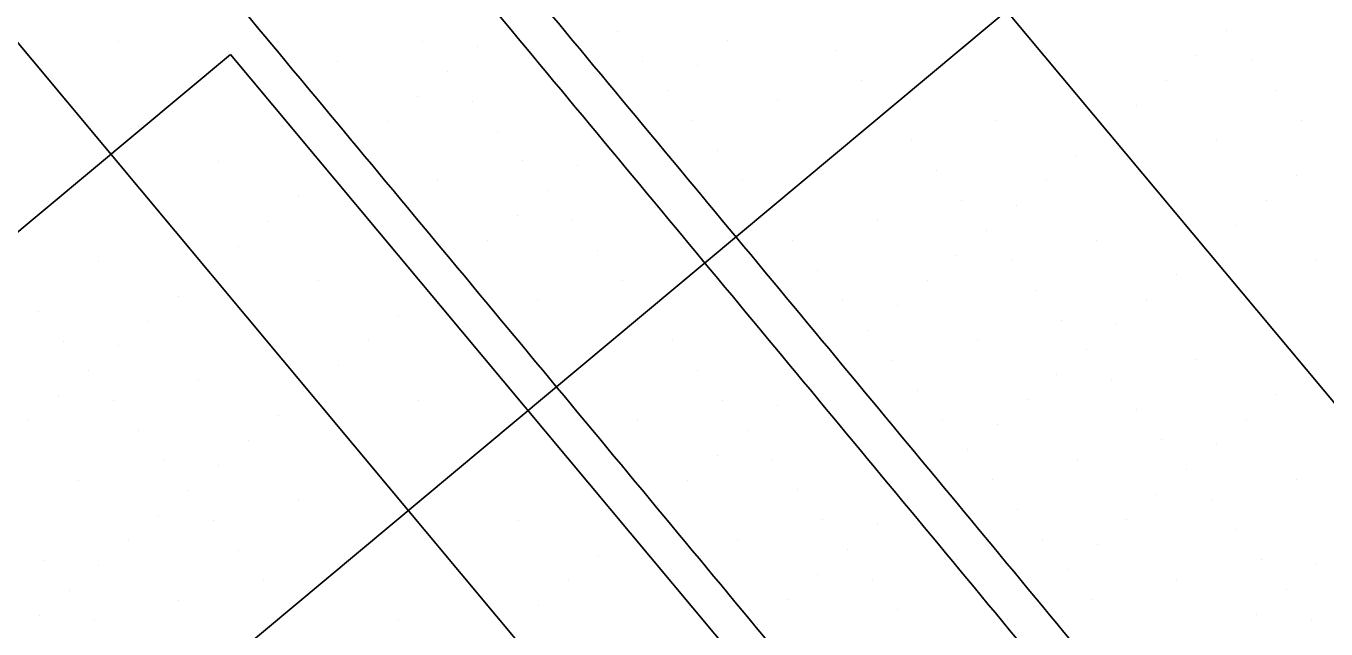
# Model space of a CAD drawing. Extents: x 2042995 to 2043795, y 305365 to 306249.
# Drawn here: x 2043315.62 to 2043348.97, y 305779.25 to 305794.72 of the extents above; entities that cross this region are included whole.
import ezdxf

# ---------------------------------------------------------------- set-up
doc = ezdxf.new("R2010")
doc.units = 0
for name, color, linetype in [('BR_AUTO DIMENSION', 7, 'Continuous'), ('BR_CONCRETE', 7, 'Continuous'), ('BR_GRID DOTS', 7, 'Continuous'), ('BR_GRID LINES', 7, 'Continuous'), ('BR_PRESTRESSED BEAM', 7, 'Continuous')]:
    doc.layers.add(name, color=color, linetype=linetype)

msp = doc.modelspace()

# ---------------------------------------------------------------- linework, layer by layer
at = {"layer": 'BR_AUTO DIMENSION'}
for q in [(2043303.216, 305779.248), (2043366.621, 305739.212)]:
    msp.add_line((2043320.869, 305793.992), q, dxfattribs=at)
at = {"layer": 'BR_CONCRETE'}
for points in [[(2043139.109, 306017.548), (2043148.199, 306007.16), (2043160.233, 305993.368), (2043172.245, 305979.557), (2043184.234, 305965.727), (2043196.201, 305951.879), (2043208.145, 305938.012), (2043220.067, 305924.126), (2043231.966, 305910.221), (2043243.843, 305896.297), (2043255.698, 305882.355), (2043267.529, 305868.394), (2043279.339, 305854.414), (2043291.126, 305840.415), (2043302.89, 305826.398), (2043314.632, 305812.361), (2043326.352, 305798.306), (2043338.049, 305784.233), (2043349.724, 305770.14), (2043361.376, 305756.029), (2043373.005, 305741.899), (2043384.613, 305727.75), (2043396.197, 305713.582), (2043407.76, 305699.396), (2043419.299, 305685.191), (2043430.817, 305670.967), (2043442.311, 305656.724), (2043453.784, 305642.463), (2043465.234, 305628.182), (2043476.661, 305613.883), (2043488.066, 305599.566), (2043499.448, 305585.229), (2043510.808, 305570.874), (2043522.146, 305556.5), (2043533.461, 305542.107), (2043544.753, 305527.695), (2043547.219, 305524.543)], [(2043273.14, 305860.139), (2043278.86, 305853.362), (2043290.647, 305839.364), (2043302.411, 305825.346), (2043314.153, 305811.31), (2043325.873, 305797.255), (2043337.57, 305783.181), (2043349.245, 305769.089), (2043360.897, 305754.977), (2043372.526, 305740.847), (2043384.134, 305726.698), (2043395.718, 305712.531), (2043407.281, 305698.344), (2043418.82, 305684.139), (2043425.623, 305675.744)]]:
    msp.add_spline(points, degree=3, dxfattribs=at)
at = {"layer": 'BR_GRID DOTS'}
for p, q in [((2043321.574, 305794.707), (2043321.574, 305794.707)), ((2043330.793, 305794.589), (2043330.793, 305794.589)), ((2043346.414, 305794.606), (2043346.414, 305794.606)), ((2043317.99, 305794.319), (2043317.99, 305794.319)), ((2043320.807, 305794.066), (2043320.807, 305794.066)), ((2043325.8, 305794.327), (2043325.8, 305794.327)), ((2043327.209, 305794.201), (2043327.209, 305794.201)), ((2043333.61, 305794.336), (2043333.61, 305794.336)), ((2043336.427, 305794.083), (2043336.427, 305794.083)), ((2043323.624, 305793.813), (2043323.624, 305793.813)), ((2043331.434, 305793.821), (2043331.434, 305793.821)), ((2043345.646, 305793.965), (2043345.646, 305793.965)), ((2043347.055, 305793.839), (2043347.055, 305793.839)), ((2043320.039, 305793.425), (2043320.039, 305793.425)), ((2043326.441, 305793.56), (2043326.441, 305793.56)), ((2043332.843, 305793.695), (2043332.843, 305793.695)), ((2043321.448, 305793.298), (2043321.448, 305793.298)), ((2043329.258, 305793.307), (2043329.258, 305793.307)), ((2043332.075, 305793.054), (2043332.075, 305793.054)), ((2043337.068, 305793.315), (2043337.068, 305793.315)), ((2043344.879, 305793.324), (2043344.879, 305793.324)), ((2043347.696, 305793.071), (2043347.696, 305793.071)), ((2043319.272, 305792.784), (2043319.272, 305792.784)), ((2043325.674, 305792.919), (2043325.674, 305792.919)), ((2043327.082, 305792.792), (2043327.082, 305792.792)), ((2043334.892, 305792.801), (2043334.892, 305792.801)), ((2043322.089, 305792.531), (2043322.089, 305792.531)), ((2043331.308, 305792.413), (2043331.308, 305792.413)), ((2043344.111, 305792.683), (2043344.111, 305792.683)), ((2043318.504, 305792.143), (2043318.504, 305792.143)), ((2043324.906, 305792.278), (2043324.906, 305792.278)), ((2043332.716, 305792.286), (2043332.716, 305792.286)), ((2043340.526, 305792.295), (2043340.526, 305792.295)), ((2043343.344, 305792.042), (2043343.344, 305792.042)), ((2043348.337, 305792.304), (2043348.337, 305792.304)), ((2043322.73, 305791.763), (2043322.73, 305791.763)), ((2043327.723, 305792.025), (2043327.723, 305792.025)), ((2043330.54, 305791.772), (2043330.54, 305791.772)), ((2043338.35, 305791.78), (2043338.35, 305791.78)), ((2043346.161, 305791.789), (2043346.161, 305791.789)), ((2043317.737, 305791.502), (2043317.737, 305791.502)), ((2043324.138, 305791.637), (2043324.138, 305791.637)), ((2043333.357, 305791.519), (2043333.357, 305791.519)), ((2043342.576, 305791.401), (2043342.576, 305791.401)), ((2043320.554, 305791.249), (2043320.554, 305791.249)), ((2043328.364, 305791.257), (2043328.364, 305791.257)), ((2043329.773, 305791.131), (2043329.773, 305791.131)), ((2043316.969, 305790.861), (2043316.969, 305790.861)), ((2043323.371, 305790.996), (2043323.371, 305790.996)), ((2043326.188, 305790.743), (2043326.188, 305790.743)), ((2043333.998, 305790.751), (2043333.998, 305790.751)), ((2043338.991, 305791.013), (2043338.991, 305791.013)), ((2043341.809, 305790.76), (2043341.809, 305790.76)), ((2043348.21, 305790.895), (2043348.21, 305790.895)), ((2043329.005, 305790.49), (2043329.005, 305790.49)), ((2043316.202, 305790.22), (2043316.202, 305790.22)), ((2043322.603, 305790.355), (2043322.603, 305790.355)), ((2043324.012, 305790.228), (2043324.012, 305790.228)), ((2043331.822, 305790.237), (2043331.822, 305790.237)), ((2043339.632, 305790.245), (2043339.632, 305790.245)), ((2043341.041, 305790.119), (2043341.041, 305790.119)), ((2043347.443, 305790.254), (2043347.443, 305790.254)), ((2043321.836, 305789.714), (2043321.836, 305789.714)), ((2043328.238, 305789.849), (2043328.238, 305789.849)), ((2043329.646, 305789.722), (2043329.646, 305789.722)), ((2043337.456, 305789.731), (2043337.456, 305789.731)), ((2043324.653, 305789.461), (2043324.653, 305789.461)), ((2043340.274, 305789.478), (2043340.274, 305789.478)), ((2043346.675, 305789.613), (2043346.675, 305789.613)), ((2043321.068, 305789.073), (2043321.068, 305789.073)), ((2043327.47, 305789.208), (2043327.47, 305789.208)), ((2043335.28, 305789.216), (2043335.28, 305789.216)), ((2043343.091, 305789.225), (2043343.091, 305789.225)), ((2043330.287, 305788.955), (2043330.287, 305788.955)), ((2043339.506, 305788.837), (2043339.506, 305788.837)), ((2043340.915, 305788.71), (2043340.915, 305788.71)), ((2043345.908, 305788.972), (2043345.908, 305788.972)), ((2043348.725, 305788.719), (2043348.725, 305788.719)), ((2043317.484, 305788.685), (2043317.484, 305788.685)), ((2043320.301, 305788.432), (2043320.301, 305788.432)), ((2043325.294, 305788.693), (2043325.294, 305788.693)), ((2043326.703, 305788.567), (2043326.703, 305788.567)), ((2043335.921, 305788.449), (2043335.921, 305788.449)), ((2043323.118, 305788.179), (2043323.118, 305788.179)), ((2043330.928, 305788.187), (2043330.928, 305788.187)), ((2043338.738, 305788.196), (2043338.738, 305788.196)), ((2043345.14, 305788.331), (2043345.14, 305788.331)), ((2043319.533, 305787.791), (2043319.533, 305787.791)), ((2043325.935, 305787.926), (2043325.935, 305787.926)), ((2043341.556, 305787.943), (2043341.556, 305787.943)), ((2043315.949, 305787.403), (2043315.949, 305787.403)), ((2043328.752, 305787.673), (2043328.752, 305787.673)), ((2043336.562, 305787.681), (2043336.562, 305787.681)), ((2043337.971, 305787.555), (2043337.971, 305787.555)), ((2043344.373, 305787.69), (2043344.373, 305787.69)), ((2043318.766, 305787.15), (2043318.766, 305787.15)), ((2043325.168, 305787.285), (2043325.168, 305787.285)), ((2043326.576, 305787.158), (2043326.576, 305787.158)), ((2043334.386, 305787.167), (2043334.386, 305787.167)), ((2043342.197, 305787.175), (2043342.197, 305787.175)), ((2043343.605, 305787.049), (2043343.605, 305787.049)), ((2043337.203, 305786.914), (2043337.203, 305786.914)), ((2043316.59, 305786.635), (2043316.59, 305786.635)), ((2043317.998, 305786.509), (2043317.998, 305786.509)), ((2043324.4, 305786.644), (2043324.4, 305786.644)), ((2043327.217, 305786.391), (2043327.217, 305786.391)), ((2043332.21, 305786.652), (2043332.21, 305786.652)), ((2043340.021, 305786.661), (2043340.021, 305786.661)), ((2043342.838, 305786.408), (2043342.838, 305786.408)), ((2043336.436, 305786.273), (2043336.436, 305786.273)), ((2043337.844, 305786.146), (2043337.844, 305786.146)), ((2043345.655, 305786.155), (2043345.655, 305786.155)), ((2043317.231, 305785.868), (2043317.231, 305785.868)), ((2043323.633, 305786.003), (2043323.633, 305786.003)), ((2043332.851, 305785.885), (2043332.851, 305785.885)), ((2043342.07, 305785.767), (2043342.07, 305785.767)), ((2043348.472, 305785.902), (2043348.472, 305785.902)), ((2043320.048, 305785.615), (2043320.048, 305785.615)), ((2043327.858, 305785.623), (2043327.858, 305785.623)), ((2043335.668, 305785.632), (2043335.668, 305785.632)), ((2043338.485, 305785.379), (2043338.485, 305785.379)), ((2043343.479, 305785.64), (2043343.479, 305785.64)), ((2043316.463, 305785.227), (2043316.463, 305785.227)), ((2043317.872, 305785.1), (2043317.872, 305785.1)), ((2043322.865, 305785.362), (2043322.865, 305785.362)), ((2043325.682, 305785.109), (2043325.682, 305785.109)), ((2043333.492, 305785.117), (2043333.492, 305785.117)), ((2043341.303, 305785.126), (2043341.303, 305785.126)), ((2043347.704, 305785.261), (2043347.704, 305785.261)), ((2043322.097, 305784.721), (2043322.097, 305784.721)), ((2043334.901, 305784.991), (2043334.901, 305784.991)), ((2043344.12, 305784.873), (2043344.12, 305784.873)), ((2043315.696, 305784.586), (2043315.696, 305784.586)), ((2043331.316, 305784.603), (2043331.316, 305784.603)), ((2043339.127, 305784.611), (2043339.127, 305784.611)), ((2043340.535, 305784.485), (2043340.535, 305784.485)), ((2043346.937, 305784.62), (2043346.937, 305784.62)), ((2043318.513, 305784.333), (2043318.513, 305784.333)), ((2043321.33, 305784.08), (2043321.33, 305784.08)), ((2043329.14, 305784.088), (2043329.14, 305784.088)), ((2043334.133, 305784.35), (2043334.133, 305784.35)), ((2043336.95, 305784.097), (2043336.95, 305784.097)), ((2043344.761, 305784.105), (2043344.761, 305784.105)), ((2043333.366, 305783.709), (2043333.366, 305783.709)), ((2043339.768, 305783.844), (2043339.768, 305783.844)), ((2043346.169, 305783.979), (2043346.169, 305783.979)), ((2043319.154, 305783.565), (2043319.154, 305783.565)), ((2043320.562, 305783.439), (2043320.562, 305783.439)), ((2043334.774, 305783.582), (2043334.774, 305783.582)), ((2043342.585, 305783.591), (2043342.585, 305783.591)), ((2043316.978, 305783.051), (2043316.978, 305783.051)), ((2043329.781, 305783.321), (2043329.781, 305783.321)), ((2043332.598, 305783.068), (2043332.598, 305783.068)), ((2043339, 305783.203), (2043339, 305783.203)), ((2043340.409, 305783.076), (2043340.409, 305783.076)), ((2043345.402, 305783.338), (2043345.402, 305783.338)), ((2043348.219, 305783.085), (2043348.219, 305783.085)), ((2043319.795, 305782.798), (2043319.795, 305782.798)), ((2043335.415, 305782.815), (2043335.415, 305782.815)), ((2043322.612, 305782.545), (2043322.612, 305782.545)), ((2043330.422, 305782.553), (2043330.422, 305782.553)), ((2043331.831, 305782.427), (2043331.831, 305782.427)), ((2043338.232, 305782.562), (2043338.232, 305782.562)), ((2043344.634, 305782.697), (2043344.634, 305782.697)), ((2043346.043, 305782.57), (2043346.043, 305782.57)), ((2043319.027, 305782.157), (2043319.027, 305782.157)), ((2043328.246, 305782.039), (2043328.246, 305782.039)), ((2043336.056, 305782.047), (2043336.056, 305782.047)), ((2043341.05, 305782.309), (2043341.05, 305782.309)), ((2043343.867, 305782.056), (2043343.867, 305782.056)), ((2043320.436, 305782.03), (2043320.436, 305782.03)), ((2043331.063, 305781.786), (2043331.063, 305781.786)), ((2043337.465, 305781.921), (2043337.465, 305781.921)), ((2043346.684, 305781.803), (2043346.684, 305781.803)), ((2043318.26, 305781.515), (2043318.26, 305781.515)), ((2043333.88, 305781.533), (2043333.88, 305781.533)), ((2043341.691, 305781.541), (2043341.691, 305781.541)), ((2043343.099, 305781.415), (2043343.099, 305781.415)), ((2043321.077, 305781.262), (2043321.077, 305781.262)), ((2043330.296, 305781.145), (2043330.296, 305781.145)), ((2043336.697, 305781.28), (2043336.697, 305781.28)), ((2043347.325, 305781.035), (2043347.325, 305781.035)), ((2043316.084, 305781.001), (2043316.084, 305781.001)), ((2043317.492, 305780.874), (2043317.492, 305780.874)), ((2043331.704, 305781.018), (2043331.704, 305781.018)), ((2043339.515, 305781.027), (2043339.515, 305781.027)), ((2043342.332, 305780.774), (2043342.332, 305780.774)), ((2043348.733, 305780.909), (2043348.733, 305780.909)), ((2043321.718, 305780.495), (2043321.718, 305780.495)), ((2043329.528, 305780.504), (2043329.528, 305780.504)), ((2043335.93, 305780.639), (2043335.93, 305780.639)), ((2043337.338, 305780.512), (2043337.338, 305780.512)), ((2043345.149, 305780.521), (2043345.149, 305780.521)), ((2043316.725, 305780.233), (2043316.725, 305780.233)), ((2043332.345, 305780.251), (2043332.345, 305780.251)), ((2043341.564, 305780.133), (2043341.564, 305780.133)), ((2043347.966, 305780.268), (2043347.966, 305780.268)), ((2043319.542, 305779.98), (2043319.542, 305779.98)), ((2043328.761, 305779.863), (2043328.761, 305779.863)), ((2043335.162, 305779.998), (2043335.162, 305779.998)), ((2043337.98, 305779.745), (2043337.98, 305779.745)), ((2043342.973, 305780.006), (2043342.973, 305780.006)), ((2043315.957, 305779.592), (2043315.957, 305779.592)), ((2043317.366, 305779.466), (2043317.366, 305779.466)), ((2043325.176, 305779.474), (2043325.176, 305779.474)), ((2043332.986, 305779.483), (2043332.986, 305779.483)), ((2043340.797, 305779.492), (2043340.797, 305779.492)), ((2043347.198, 305779.627), (2043347.198, 305779.627)), ((2043348.607, 305779.5), (2043348.607, 305779.5)), ((2043334.395, 305779.357), (2043334.395, 305779.357))]:
    msp.add_line(p, q, dxfattribs=at)
at = {"layer": 'BR_GRID LINES'}
for p, q in [((2043137.788, 306038.16), (2043569.411, 305521.364)), ((2043122.438, 306025.339), (2043554.061, 305508.544)), ((2043386.831, 305833.574), (2043233.327, 305705.368))]:
    msp.add_line(p, q, dxfattribs=at)
at = {"layer": 'BR_PRESTRESSED BEAM'}
msp.add_spline([(2043269.336, 305856.962), (2043274.734, 305850.568), (2043286.521, 305836.569), (2043298.285, 305822.551), (2043310.027, 305808.515), (2043321.747, 305794.46), (2043333.444, 305780.386), (2043345.119, 305766.294), (2043356.771, 305752.183), (2043368.4, 305738.053), (2043380.007, 305723.904), (2043391.592, 305709.736), (2043403.154, 305695.55), (2043414.694, 305681.345), (2043421.811, 305672.561)], degree=3, dxfattribs=at)

doc.saveas('drawing.dxf')
